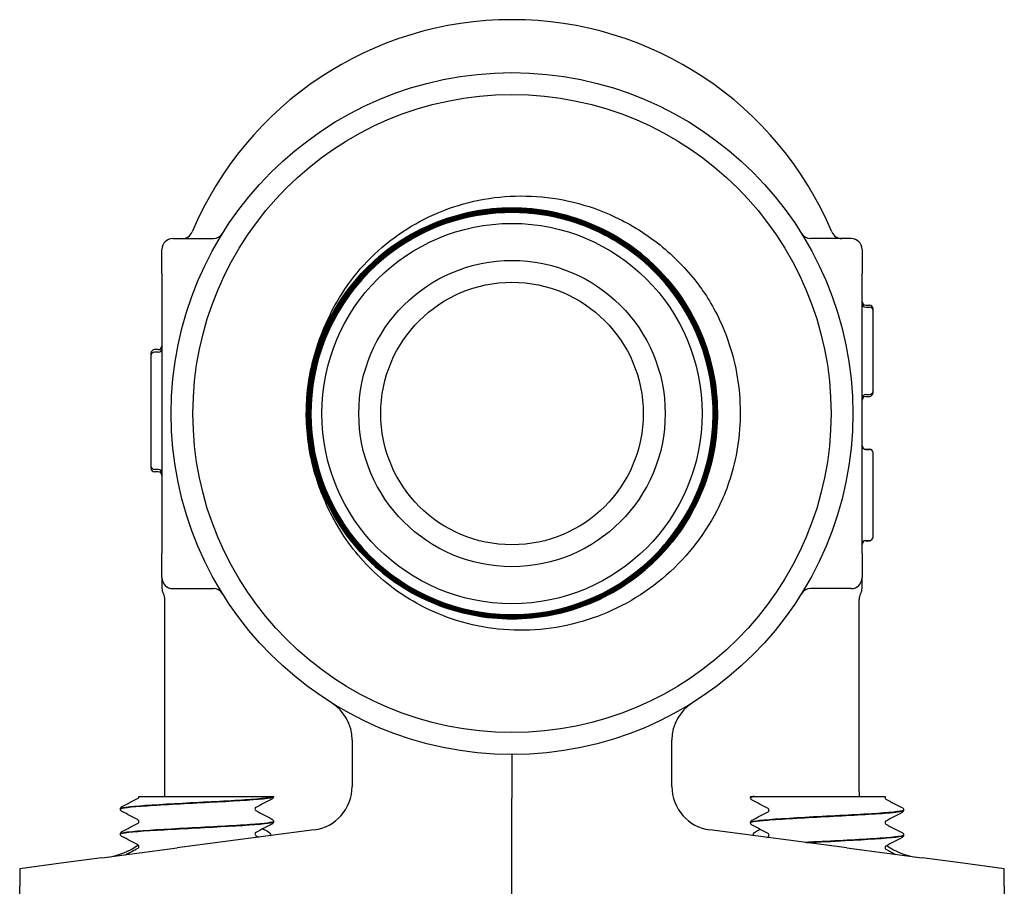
# Model space of a CAD drawing. Header units: inches. Extents: x 24 to 1128, y -69 to 748.
# Tile 627 of 656: x 657.37 to 660.19, y 617.32 to 619.79. Entities that reach past the tile are written whole.
import ezdxf

# ---------------------------------------------------------------- set-up
doc = ezdxf.new("R2010")
doc.units = ezdxf.units.IN
doc.header["$LTSCALE"] = 32
doc.header["$MEASUREMENT"] = 0
doc.layers.add('Visible (ANSI)', color=7, linetype='Continuous', lineweight=30)

msp = doc.modelspace()

# ---------------------------------------------------------------- linework, layer by layer
at = {"layer": 'Visible (ANSI)'}
for p, q in [((657.81188, 619.16853), (657.92752, 619.16853)), ((659.74938, 619.16853), (659.63374, 619.16853)), ((657.78063, 619.06853), (657.78063, 619.13728)), ((659.78063, 619.13728), (659.78063, 619.06853)), ((657.78063, 619.06853), (657.78063, 618.93602)), ((659.78063, 618.93602), (659.78063, 619.06853)), ((659.79105, 618.97789), (659.80147, 618.97789)), ((659.79105, 618.97262), (659.80147, 618.97262)), ((659.81188, 618.9622), (659.81188, 618.96747)), ((659.81188, 618.73304), (659.81188, 618.9622)), ((657.78063, 618.93602), (657.78063, 618.40104)), ((659.78063, 618.40104), (659.78063, 618.93602)), ((657.74938, 618.84068), (657.74938, 618.83362)), ((657.77022, 618.8511), (657.7598, 618.8511)), ((657.77022, 618.84404), (657.7598, 618.84404)), ((657.74938, 618.83363), (657.74938, 618.51946)), ((659.79105, 618.72262), (659.80147, 618.72262)), ((659.81188, 618.72797), (659.81188, 618.73307)), ((659.79105, 618.71756), (659.80147, 618.71756)), ((659.79105, 618.56668), (659.80147, 618.56668)), ((659.79105, 618.56627), (659.80147, 618.56627)), ((659.81188, 618.55585), (659.81188, 618.55626)), ((659.81188, 618.436), (659.81188, 618.55585)), ((657.74938, 618.51949), (657.74938, 618.5124)), ((657.77022, 618.50904), (657.7598, 618.50904)), ((657.77022, 618.50198), (657.7598, 618.50198)), ((659.81188, 618.31635), (659.81188, 618.436)), ((657.78063, 618.40104), (657.78063, 618.26853)), ((659.78063, 618.26853), (659.78063, 618.40104)), ((659.79105, 618.30594), (659.80147, 618.30594)), ((659.79105, 618.30533), (659.80147, 618.30533)), ((659.81188, 618.31575), (659.81188, 618.31635)), ((657.78063, 618.19978), (657.78063, 618.26853)), ((659.78063, 618.26853), (659.78063, 618.19978)), ((657.78063, 618.19978), (657.78063, 618.16918)), ((659.78063, 618.16934), (659.78063, 618.19978)), ((657.81188, 618.16853), (657.92752, 618.16853)), ((659.74938, 618.16853), (659.63374, 618.16853)), ((657.78938, 617.5876), (657.78938, 618.13728)), ((659.77188, 617.5876), (659.77188, 618.13728)), ((658.32385, 617.73644), (658.32385, 617.60315)), ((659.23741, 617.60315), (659.23741, 617.73644)), ((658.78063, 617.69478), (658.78063, 617.5699)), ((657.71484, 617.57478), (657.71484, 617.57478)), ((657.71484, 617.57478), (657.73465, 617.57478)), ((657.73465, 617.57478), (658.06764, 617.57478)), ((658.06764, 617.57478), (658.09934, 617.57478)), ((658.09938, 617.57478), (658.09934, 617.57478)), ((658.09938, 617.57434), (658.09938, 617.57478)), ((658.78063, 616.79353), (658.78063, 617.5699)), ((659.46188, 617.57116), (659.46188, 617.57183)), ((659.46263, 617.57478), (659.46917, 617.57478)), ((659.47283, 617.57478), (659.46917, 617.57478)), ((659.47283, 617.57478), (659.533, 617.57478)), ((659.533, 617.57478), (659.84539, 617.57478)), ((659.84539, 617.57478), (659.84743, 617.57478)), ((657.66188, 617.53859), (657.66188, 617.53926)), ((659.89938, 617.53541), (659.89938, 617.53608)), ((658.09938, 617.50284), (658.09938, 617.50351)), ((659.46188, 617.49966), (659.46188, 617.50033)), ((657.66188, 617.46709), (657.66188, 617.46776)), ((658.21517, 617.47922), (657.82415, 617.42774)), ((659.73712, 617.42774), (659.3461, 617.47922)), ((659.89938, 617.46391), (659.89938, 617.46458)), ((657.60933, 617.39946), (657.82415, 617.42774)), ((659.73712, 617.42774), (659.95194, 617.39946)), ((657.49952, 617.385), (657.37438, 617.36853)), ((657.60933, 617.39946), (657.49952, 617.385)), ((660.06175, 617.385), (659.95194, 617.39946)), ((660.18688, 617.36853), (660.06175, 617.385)), ((657.37438, 617.36853), (657.37438, 617.33823)), ((660.18688, 617.33823), (660.18688, 617.36853)), ((657.37438, 617.33823), (657.37438, 617.31817)), ((657.37438, 617.24245), (657.37438, 617.31817)), ((660.18688, 617.31817), (660.18688, 617.33823)), ((660.18688, 617.31817), (660.18688, 617.24245))]:
    msp.add_line(p, q, dxfattribs=at)
for radius in [0.97375, 0.91125, 0.54316, 0.4375, 0.375]:
    msp.add_circle((658.78063, 618.66853), radius, dxfattribs=at)
for centre, radius, start, end in [((658.78063, 618.80228), 0.99125, 22.87693, 157.12307), ((658.78063, 618.66853), 0.57441, 319.86113, 316.72231), ((657.83856, 619.19978), 0.03125, 270, 337.12307), ((657.92752, 619.19978), 0.03125, 270, 328.08862), ((659.63374, 619.19978), 0.03125, 211.91138, 270), ((659.72271, 619.19978), 0.03125, 202.87693, 270), ((657.81188, 619.13728), 0.03125, 90, 180), ((659.74938, 619.13728), 0.03125, 0, 90), ((659.79105, 618.98831), 0.01042, 180, 270), ((659.79105, 618.98304), 0.01042, 180, 270), ((659.80147, 618.96747), 0.01042, 0, 90), ((659.80147, 618.9622), 0.01042, 0, 90), ((657.7598, 618.84068), 0.01042, 90, 180), ((657.7598, 618.83363), 0.01042, 90, 180), ((657.77022, 618.86152), 0.01042, 270, 0), ((657.77022, 618.85446), 0.01042, 270, 0), ((659.79105, 618.7122), 0.01042, 90, 180), ((659.80147, 618.73304), 0.01042, 270, 0), ((659.80147, 618.72797), 0.01042, 270, 0), ((659.79105, 618.70714), 0.01042, 90, 180), ((658.78063, 618.66853), 0.5875, 178.62118, 181.76001), ((659.79105, 618.57709), 0.01042, 180, 270), ((659.79105, 618.57669), 0.01042, 180, 270), ((659.80147, 618.55626), 0.01042, 0, 90), ((659.80147, 618.55585), 0.01042, 0, 90), ((657.7598, 618.51946), 0.01042, 180, 270), ((657.7598, 618.5124), 0.01042, 180, 270), ((657.77022, 618.49863), 0.01042, 0, 90), ((657.77022, 618.49157), 0.01042, 0, 90), ((659.79105, 618.29552), 0.01042, 90, 180), ((659.79105, 618.29491), 0.01042, 90, 180), ((659.80147, 618.31635), 0.01042, 270, 0), ((659.80147, 618.31575), 0.01042, 270, 0), ((658.78063, 618.66853), 0.57441, 316.72231, 319.86113), ((657.81188, 618.19978), 0.03125, 180, 270), ((659.74938, 618.19978), 0.03125, 270, 0), ((657.81188, 618.16917), 0.03125, 180, 210.68342), ((657.92752, 618.13728), 0.03125, 31.91138, 90), ((659.63374, 618.13728), 0.03125, 90, 148.08862), ((659.74938, 618.16917), 0.03125, 329.31658, 0), ((657.75813, 618.13728), 0.03125, 0, 30.68342), ((659.80313, 618.13728), 0.03125, 149.31658, 180), ((658.19885, 617.73644), 0.125, 0, 58.02878), ((659.36241, 617.73644), 0.125, 121.97122, 180), ((658.19885, 617.60315), 0.125, 277.5, 0), ((659.36241, 617.60315), 0.125, 180, 262.5), ((657.60188, 617.5876), 0.1875, 356.07978, 0), ((659.95938, 617.5876), 0.1875, 180, 183.92022), ((657.60188, 617.5876), 0.1875, 277.5, 306.16215), ((659.95938, 617.5876), 0.1875, 234.79985, 262.5)]:
    msp.add_arc(centre, radius, start, end, dxfattribs=at)
for points, knots in [([(658.26632, 618.96148), (658.30158, 619.03068), (658.35013, 619.09226), (658.46901, 619.19447), (658.53853, 619.2337), (658.68995, 619.28401), (658.77056, 619.29409), (658.93253, 619.28295), (659.01229, 619.26131), (659.13039, 619.20308), (659.1723, 619.17588), (659.24935, 619.112), (659.28415, 619.07546), (659.31437, 619.03525)], [0, 0, 0, 0, 0.5918694, 0.5918694, 1.1941403, 1.1941403, 1.8068093, 1.8068093, 2.4298728, 2.4298728, 2.8087072, 2.8087072, 3.1913265, 3.1913265, 3.1913265, 3.1913265]), ([(658.19341, 618.65049), (658.19109, 618.72697), (658.20374, 618.80317), (658.25753, 618.94642), (658.29816, 619.01211), (658.40231, 619.12418), (658.46483, 619.16951), (658.60371, 619.23363), (658.67875, 619.25181), (658.83155, 619.25839), (658.90786, 619.24672), (659.05169, 619.19478), (659.11784, 619.15501), (659.23116, 619.05236), (659.27724, 618.99046), (659.34308, 618.85249), (659.3622, 618.77774), (659.37071, 618.62513), (659.36002, 618.54873), (659.30994, 618.40434), (659.27104, 618.33773), (659.1699, 618.2232), (659.10863, 618.17636), (658.97159, 618.10882), (658.89714, 618.08877), (658.74474, 618.07833), (658.66826, 618.08805), (658.52334, 618.13626), (658.45629, 618.17428), (658.34056, 618.2739), (658.29298, 618.33453), (658.22375, 618.47061), (658.20276, 618.54476), (658.1904, 618.69691), (658.19914, 618.77346), (658.24548, 618.91888), (658.28263, 618.98637), (658.38071, 619.10328), (658.44069, 619.1516), (658.5758, 619.2225), (658.64962, 619.24441), (658.80151, 619.25869), (658.87811, 619.25093), (659.02402, 619.20647), (659.09193, 619.1702), (659.21, 619.07368), (659.25904, 619.01435), (659.3316, 618.88024), (659.35444, 618.80675), (659.37063, 618.65515), (659.36385, 618.5785), (659.32127, 618.43214), (659.28589, 618.36382), (659.19093, 618.24461), (659.13227, 618.19485), (658.99918, 618.12064), (658.92602, 618.09689), (658.77475, 618.07879), (658.69807, 618.0846), (658.55127, 618.12529), (658.48255, 618.15978), (658.36222, 618.25315), (658.31176, 618.31114), (658.23591, 618.4432), (658.21126, 618.516), (658.19124, 618.66694), (658.19608, 618.74363), (658.23488, 618.89084), (658.26847, 618.95995), (658.36025, 619.08137), (658.41756, 619.13253), (658.54856, 619.21), (658.62099, 619.23556), (658.77157, 619.25747), (658.84827, 619.25361), (658.99586, 619.21671), (659.06534, 619.18401), (659.18785, 619.09384), (659.2397, 619.03722), (659.31877, 618.9073), (659.34523, 618.83524), (659.36903, 618.68505), (659.36615, 618.60836), (659.33114, 618.4604), (659.29935, 618.39056), (659.21079, 618.267), (659.15487, 618.21447), (659.02605, 618.13381), (658.95438, 618.10646), (658.8046, 618.08077), (658.72793, 618.08268), (658.57964, 618.11578), (658.50944, 618.14666), (658.38485, 618.23359), (658.33165, 618.2888), (658.24942, 618.41651), (658.22117, 618.48778), (658.1936, 618.63713), (658.19454, 618.71377), (658.22574, 618.86238), (658.25571, 618.93291), (658.34099, 619.05851), (658.39549, 619.11238), (658.52207, 619.19617), (658.59293, 619.2253), (658.74181, 619.25474), (658.81841, 619.25477), (658.9673, 619.22548), (659.03817, 619.19642), (659.16476, 619.11279), (659.21928, 619.05902), (659.30461, 618.9336), (659.33461, 618.86316), (659.36592, 618.71475), (659.36693, 618.63821), (659.33954, 618.48905), (659.31141, 618.41787), (659.22944, 618.29031), (659.17639, 618.23516), (659.05215, 618.14829), (658.98214, 618.11742), (658.83424, 618.08425), (658.75776, 618.08228), (658.60837, 618.10776), (658.53688, 618.13496), (658.40838, 618.21526), (658.35259, 618.26756), (658.26422, 618.39062), (658.23248, 618.46019), (658.19746, 618.60756), (658.19452, 618.68396), (658.21808, 618.83356), (658.24437, 618.90534), (658.32297, 619.03477), (658.37454, 619.09118), (658.49638, 619.18105), (658.56549, 619.21365), (658.71232, 619.25051), (658.78862, 619.25442), (658.93842, 619.23276), (659.01048, 619.20741), (659.14081, 619.1305), (659.19783, 619.07969), (659.28918, 618.95907), (659.32263, 618.89042), (659.36132, 618.74417), (659.36619, 618.66797), (659.34645, 618.51801), (659.32203, 618.44568), (659.24683, 618.31447), (659.19678, 618.25685), (659.0774, 618.16404), (659.00923, 618.12974), (658.86358, 618.08923), (658.7875, 618.08339), (658.63739, 618.10122), (658.56481, 618.12471), (658.43274, 618.19819), (658.37452, 618.24747), (658.28027, 618.36558), (658.24514, 618.43327), (658.2028, 618.57831), (658.19601, 618.65426), (658.21192, 618.80448), (658.23447, 618.87731), (658.30623, 619.01021), (658.35474, 619.06901), (658.47157, 619.16469), (658.53876, 619.20066), (658.68315, 619.2448), (658.75896, 619.25255), (658.90927, 619.23855), (658.98234, 619.21694), (659.11605, 619.14692), (659.17542, 619.09919), (659.27251, 618.98366), (659.30931, 618.91696), (659.35524, 618.77324), (659.36395, 618.69758), (659.35187, 618.5472), (659.3312, 618.47392), (659.26292, 618.33942), (659.21598, 618.27948), (659.10176, 618.181), (659.03558, 618.14339), (658.89254, 618.09567), (658.81705, 618.08601), (658.66663, 618.09618), (658.59314, 618.1159), (658.45787, 618.18242), (658.39739, 618.22857), (658.29753, 618.34146), (658.25911, 618.40711), (658.20961, 618.54944), (658.199, 618.62476), (658.20725, 618.7752), (658.22604, 618.84888), (658.29079, 618.9849), (658.33614, 619.04592), (658.44768, 619.14714), (658.5128, 619.18636), (658.6544, 619.23763), (658.72952, 619.24919), (658.87996, 619.24284), (658.95383, 619.22501), (659.09056, 619.16202), (659.15212, 619.11747), (659.25467, 619.0073), (659.29469, 618.94272), (659.34772, 618.80188), (659.36022, 618.72696), (659.35578, 618.57655), (659.3389, 618.50251), (659.27769, 618.36508), (659.23395, 618.303), (659.12516, 618.19913), (659.06114, 618.15832), (658.92107, 618.10355), (658.84636, 618.09011), (658.69601, 618.09264), (658.6218, 618.10857), (658.4837, 618.168), (658.42112, 618.21091), (658.31594, 618.31831), (658.27435, 618.38177), (658.21785, 618.52104), (658.20347, 618.59553), (658.20409, 618.7458), (658.21908, 618.82015), (658.27671, 618.95891), (658.3188, 619.02199), (658.42479, 619.12845), (658.48767, 619.17081), (658.62612, 619.22904), (658.70037, 619.24434), (658.85054, 619.24563), (658.92503, 619.2316), (659.06441, 619.17576), (659.12798, 619.1345), (659.23571, 619.02994), (659.27884, 618.96764), (659.33877, 618.83002), (659.35501, 618.75602), (659.35819, 618.60598), (659.34511, 618.53137), (659.29109, 618.39138), (659.25066, 618.32734), (659.14754, 618.21837), (659.08583, 618.17448), (658.94908, 618.11285), (658.87534, 618.09568), (658.72544, 618.0906), (658.65072, 618.10273), (658.51015, 618.15494), (658.44564, 618.19452), (658.33545, 618.29619), (658.29081, 618.3573), (658.22749, 618.49317), (658.20941, 618.56664), (658.20243, 618.71636), (658.2136, 618.79118), (658.26399, 618.93231), (658.30273, 618.99727), (658.40293, 619.10867), (658.46343, 619.15405), (658.5984, 619.21904), (658.67159, 619.23805), (658.82111, 619.24691), (658.89601, 619.2367), (659.03768, 619.18813), (659.10308, 619.15024), (659.21567, 619.05153), (659.26178, 618.99165), (659.32844, 618.8576), (659.34835, 618.78471), (659.3591, 618.63541), (659.34985, 618.56043), (659.30347, 618.41938), (659.26724, 618.3545), (659.21976, 618.29824)], [0, 0, 0, 0, 0.5832189, 0.5832189, 1.1663464, 1.1663464, 1.7493825, 1.7493825, 2.3323271, 2.3323271, 2.9151804, 2.9151804, 3.4979422, 3.4979422, 4.0806126, 4.0806126, 4.6631916, 4.6631916, 5.2456792, 5.2456792, 5.8280754, 5.8280754, 6.4103801, 6.4103801, 6.9925935, 6.9925935, 7.5747154, 7.5747154, 8.1567459, 8.1567459, 8.738685, 8.738685, 9.3205327, 9.3205327, 9.9022889, 9.9022889, 10.4839537, 10.4839537, 11.0655271, 11.0655271, 11.6470091, 11.6470091, 12.2283997, 12.2283997, 12.8096989, 12.8096989, 13.3909066, 13.3909066, 13.9720229, 13.9720229, 14.5530478, 14.5530478, 15.1339813, 15.1339813, 15.7148233, 15.7148233, 16.295574, 16.295574, 16.8762332, 16.8762332, 17.456801, 17.456801, 18.0372773, 18.0372773, 18.6176623, 18.6176623, 19.1979558, 19.1979558, 19.7781579, 19.7781579, 20.3582685, 20.3582685, 20.9382878, 20.9382878, 21.5182156, 21.5182156, 22.098052, 22.098052, 22.677797, 22.677797, 23.2574505, 23.2574505, 23.8370126, 23.8370126, 24.4164833, 24.4164833, 24.9958626, 24.9958626, 25.5751504, 25.5751504, 26.1543469, 26.1543469, 26.7334519, 26.7334519, 27.3124654, 27.3124654, 27.8913876, 27.8913876, 28.4702183, 28.4702183, 29.0489575, 29.0489575, 29.6276054, 29.6276054, 30.2061618, 30.2061618, 30.7846268, 30.7846268, 31.3630004, 31.3630004, 31.9412825, 31.9412825, 32.5194732, 32.5194732, 33.0975725, 33.0975725, 33.6755803, 33.6755803, 34.2534967, 34.2534967, 34.8313217, 34.8313217, 35.4090552, 35.4090552, 35.9866974, 35.9866974, 36.564248, 36.564248, 37.1417073, 37.1417073, 37.7190751, 37.7190751, 38.2963515, 38.2963515, 38.8735364, 38.8735364, 39.45063, 39.45063, 40.027632, 40.027632, 40.6045427, 40.6045427, 41.1813619, 41.1813619, 41.7580897, 41.7580897, 42.334726, 42.334726, 42.9112709, 42.9112709, 43.4877244, 43.4877244, 44.0640864, 44.0640864, 44.640357, 44.640357, 45.2165362, 45.2165362, 45.7926239, 45.7926239, 46.3686202, 46.3686202, 46.9445251, 46.9445251, 47.5203385, 47.5203385, 48.0960604, 48.0960604, 48.671691, 48.671691, 49.2472301, 49.2472301, 49.8226777, 49.8226777, 50.398034, 50.398034, 50.9732987, 50.9732987, 51.5484721, 51.5484721, 52.123554, 52.123554, 52.6985444, 52.6985444, 53.2734434, 53.2734434, 53.848251, 53.848251, 54.4229671, 54.4229671, 54.9975918, 54.9975918, 55.5721251, 55.5721251, 56.1465669, 56.1465669, 56.7209172, 56.7209172, 57.2951761, 57.2951761, 57.8693436, 57.8693436, 58.4434196, 58.4434196, 59.0174042, 59.0174042, 59.5912974, 59.5912974, 60.1650991, 60.1650991, 60.7388093, 60.7388093, 61.3124281, 61.3124281, 61.8859555, 61.8859555, 62.4593914, 62.4593914, 63.0327359, 63.0327359, 63.6059889, 63.6059889, 64.1791505, 64.1791505, 64.7522206, 64.7522206, 65.3251993, 65.3251993, 65.8980865, 65.8980865, 66.4708823, 66.4708823, 67.0435866, 67.0435866, 67.6161995, 67.6161995, 68.1887209, 68.1887209, 68.7611509, 68.7611509, 69.3334894, 69.3334894, 69.9057365, 69.9057365, 70.4778922, 70.4778922, 71.0499563, 71.0499563, 71.6219291, 71.6219291, 72.1938104, 72.1938104, 72.7656002, 72.7656002, 73.3372986, 73.3372986, 73.9089055, 73.9089055, 74.480421, 74.480421, 75.051845, 75.051845, 75.6231776, 75.6231776, 76.1944187, 76.1944187, 76.7655683, 76.7655683, 77.3366265, 77.3366265, 77.9075933, 77.9075933, 78.4784686, 78.4784686, 79.0492524, 79.0492524, 79.6199448, 79.6199448, 80.1815227, 80.1815227, 80.1815227, 80.1815227]), ([(659.19883, 618.27475), (659.22191, 618.29925), (659.24285, 618.32578), (659.30236, 618.41668), (659.33072, 618.48669), (659.35901, 618.63367), (659.35866, 618.70922), (659.32902, 618.85595), (659.3, 618.92572), (659.21683, 619.05022), (659.16348, 619.10376), (659.03925, 619.18736), (658.96955, 619.21663), (658.82285, 619.2468), (658.74725, 619.24741), (658.60006, 619.2196), (658.52988, 619.19145), (658.40425, 619.10982), (658.35001, 619.05712), (658.26478, 618.93387), (658.23461, 618.86451), (658.20256, 618.7181), (658.201, 618.64247), (658.22695, 618.49484), (658.25423, 618.42426), (658.33432, 618.29753), (658.38636, 618.24258), (658.5086, 618.15574), (658.57762, 618.12468), (658.7237, 618.09076), (658.79936, 618.08823), (658.9474, 618.11233), (659.01837, 618.13873), (659.14619, 618.21725), (659.20182, 618.26863), (659.29026, 618.38984), (659.32222, 618.4585), (659.35802, 618.60424), (659.3615, 618.67991), (659.33927, 618.82834), (659.31375, 618.89968), (659.2368, 619.02858), (659.1861, 619.08489), (659.06595, 619.17492), (658.99765, 619.20777), (658.85228, 619.24543), (658.77661, 619.24988), (658.62781, 619.22951), (658.55611, 619.20489), (658.42617, 619.12953), (658.36917, 619.07951), (658.27757, 618.96043), (658.24384, 618.89251), (658.20431, 618.74754), (658.1989, 618.67188), (658.21739, 618.52273), (658.24112, 618.45068), (658.31488, 618.31971), (658.3642, 618.26205), (658.48218, 618.16888), (658.54972, 618.13427), (658.69427, 618.09288), (658.7699, 618.08651), (658.91937, 618.10312), (658.99177, 618.12595), (659.12375, 618.19808), (659.18207, 618.2467), (659.27678, 618.36357), (659.31227, 618.43071), (659.35552, 618.57482), (659.36285, 618.65041), (659.34813, 618.80017), (659.32621, 618.8729), (659.2557, 619.00588), (659.20779, 619.06484), (659.09206, 619.16109), (659.02533, 619.19746), (658.88169, 619.24255), (658.80614, 619.25085), (658.65611, 619.23802), (658.58306, 619.21701), (658.44912, 619.14815), (658.38951, 619.10096), (658.29174, 618.98638), (658.25451, 618.92008), (658.20756, 618.77693), (658.1983, 618.70144), (658.20924, 618.55116), (658.22934, 618.4778), (658.29653, 618.34291), (658.34299, 618.28267), (658.4564, 618.18339), (658.52227, 618.1453), (658.66491, 618.09651), (658.74032, 618.08628), (658.89082, 618.09532), (658.96448, 618.1145), (659.1003, 618.18002), (659.16116, 618.22575), (659.26194, 618.33796), (659.30089, 618.40338), (659.35151, 618.54548), (659.3627, 618.6208), (659.35557, 618.77151), (659.33731, 618.84545), (659.27347, 618.98218), (659.2285, 619.04366), (659.1175, 619.14592), (659.05253, 619.18572), (658.91099, 619.23817), (658.83577, 619.25032), (658.68489, 619.2451), (658.61067, 619.22777), (658.47306, 619.16563), (658.41097, 619.12141), (658.30725, 619.01164), (658.2666, 618.94715), (658.21232, 618.80619), (658.19921, 618.73108), (658.20252, 618.58005), (658.21892, 618.50557), (658.27935, 618.36708), (658.32281, 618.3044), (658.43132, 618.19923), (658.49534, 618.15774), (658.63568, 618.10164), (658.71067, 618.08757), (658.86183, 618.08897), (658.93656, 618.10443), (659.07589, 618.16314), (659.13916, 618.20582), (659.24577, 618.31306), (659.2881, 618.37659), (659.34601, 618.5163), (659.36104, 618.59116), (659.36156, 618.74242), (659.34703, 618.81739), (659.29006, 618.95754), (659.24815, 619.02139), (659.1422, 619.12942), (659.07918, 619.17258), (658.94012, 619.2323), (658.86541, 619.24828), (658.71407, 619.25072), (658.63888, 619.23714), (658.49792, 619.18191), (658.43351, 619.14079), (658.32407, 619.03615), (658.28009, 618.97364), (658.21857, 618.83526), (658.20162, 618.76071), (658.19727, 618.60931), (658.2099, 618.53391), (658.26337, 618.39217), (658.3037, 618.3272), (658.40701, 618.21637), (658.469, 618.17157), (658.60668, 618.10826), (658.68105, 618.09036), (658.83248, 618.08408), (658.90809, 618.09576), (659.05058, 618.14747), (659.1161, 618.18699), (659.22831, 618.28895), (659.27392, 618.35041), (659.33901, 618.48737), (659.35786, 618.56155), (659.36607, 618.71299), (659.35534, 618.78879), (659.30542, 618.93202), (659.2667, 618.99808), (659.1661, 619.11164), (659.10519, 619.15806), (658.96899, 619.22492), (658.895, 619.24473), (658.74358, 619.25486), (658.6676, 619.24509), (658.52365, 619.19696), (658.45706, 619.15905), (658.34216, 619.05984), (658.29495, 618.99948), (658.22631, 618.86405), (658.20556, 618.79027), (658.1935, 618.6389), (658.20231, 618.56275), (658.24865, 618.41811), (658.28573, 618.351), (658.38353, 618.23477), (658.44333, 618.18677), (658.57797, 618.11638), (658.65152, 618.09467), (658.80283, 618.08068), (658.87914, 618.08854), (659.02444, 618.13306), (659.09206, 618.16931), (659.20959, 618.2657), (659.25839, 618.32492), (659.33052, 618.45874), (659.35317, 618.53207), (659.36909, 618.68328), (659.3622, 618.75973), (659.3195, 618.90568), (659.28408, 618.9738), (659.18913, 619.09262), (659.1305, 619.14219), (658.99752, 619.21607), (658.92444, 619.23966), (658.77334, 619.25751), (658.69677, 619.25158), (658.55019, 619.21071), (658.48158, 619.17614), (658.36149, 619.08265), (658.31115, 619.02461), (658.23554, 618.89249), (658.211, 618.81967), (658.19123, 618.66871), (658.19618, 618.59202), (658.23522, 618.44483), (658.26894, 618.37576), (658.36096, 618.25441), (658.41839, 618.2033), (658.54963, 618.12597), (658.62218, 618.1005), (658.77297, 618.0788), (658.84977, 618.08278), (658.99753, 618.11997), (659.06708, 618.15283), (659.18966, 618.24337), (659.24153, 618.30018), (659.32057, 618.43051), (659.34698, 618.50277), (659.3706, 618.65338), (659.36759, 618.73027), (659.33225, 618.87859), (659.30026, 618.94859), (659.21123, 619.07239), (659.15504, 619.12501), (659.02564, 619.20575), (658.95367, 619.23309), (658.80328, 619.25864), (658.72631, 619.2566), (658.57746, 619.22313), (658.50701, 619.192), (658.38201, 619.10449), (658.32865, 619.04894), (658.24623, 618.9205), (658.21795, 618.84883), (658.19048, 618.69869), (658.19154, 618.62164), (658.22315, 618.47228), (658.25339, 618.4014), (658.33936, 618.27522), (658.39427, 618.22112), (658.52174, 618.13702), (658.59308, 618.10782), (658.74297, 618.07843), (658.82007, 618.07851), (658.96991, 618.10824), (659.04122, 618.1376), (659.16857, 618.22202), (659.22339, 618.27627), (659.30915, 618.40274), (659.33927, 618.47376), (659.37059, 618.62335), (659.37148, 618.7005), (659.34364, 618.8508), (659.31517, 618.92252), (659.23232, 619.05101), (659.17874, 619.10655), (659.05328, 619.19397), (658.98261, 619.22501), (658.83333, 619.25824), (658.75615, 619.26012), (658.60541, 619.23417), (658.53329, 619.20659), (658.40367, 619.12533), (658.34742, 619.07242), (658.26882, 618.96262), (658.24206, 618.9102), (658.20491, 618.79917), (658.19474, 618.74119), (658.1933, 618.68267)], [24.7442257, 24.7442257, 24.7442257, 24.7442257, 25.0019287, 25.0019287, 25.572211, 25.572211, 26.1425846, 26.1425846, 26.7130496, 26.7130496, 27.283606, 27.283606, 27.8542538, 27.8542538, 28.4249929, 28.4249929, 28.9958235, 28.9958235, 29.5667455, 29.5667455, 30.1377589, 30.1377589, 30.7088637, 30.7088637, 31.2800598, 31.2800598, 31.8513474, 31.8513474, 32.4227264, 32.4227264, 32.9941967, 32.9941967, 33.5657585, 33.5657585, 34.1374116, 34.1374116, 34.7091561, 34.7091561, 35.2809921, 35.2809921, 35.8529194, 35.8529194, 36.4249381, 36.4249381, 36.9970482, 36.9970482, 37.5692497, 37.5692497, 38.1415426, 38.1415426, 38.7139268, 38.7139268, 39.2864025, 39.2864025, 39.8589696, 39.8589696, 40.431628, 40.431628, 41.0043778, 41.0043778, 41.5772191, 41.5772191, 42.1501517, 42.1501517, 42.7231757, 42.7231757, 43.2962911, 43.2962911, 43.8694978, 43.8694978, 44.442796, 44.442796, 45.0161856, 45.0161856, 45.5896665, 45.5896665, 46.1632388, 46.1632388, 46.7369025, 46.7369025, 47.3106576, 47.3106576, 47.8845041, 47.8845041, 48.458442, 48.458442, 49.0324712, 49.0324712, 49.6065919, 49.6065919, 50.1808039, 50.1808039, 50.7551073, 50.7551073, 51.3295021, 51.3295021, 51.9039883, 51.9039883, 52.4785658, 52.4785658, 53.0532348, 53.0532348, 53.6279951, 53.6279951, 54.2028468, 54.2028468, 54.7777899, 54.7777899, 55.3528244, 55.3528244, 55.9279502, 55.9279502, 56.5031675, 56.5031675, 57.0784761, 57.0784761, 57.6538761, 57.6538761, 58.2293675, 58.2293675, 58.8049502, 58.8049502, 59.3806244, 59.3806244, 59.9563899, 59.9563899, 60.5322468, 60.5322468, 61.1081951, 61.1081951, 61.6842347, 61.6842347, 62.2603657, 62.2603657, 62.8365881, 62.8365881, 63.4129019, 63.4129019, 63.9893071, 63.9893071, 64.5658036, 64.5658036, 65.1423916, 65.1423916, 65.7190709, 65.7190709, 66.2958415, 66.2958415, 66.8727036, 66.8727036, 67.449657, 67.449657, 68.0267018, 68.0267018, 68.603838, 68.603838, 69.1810655, 69.1810655, 69.7583844, 69.7583844, 70.3357947, 70.3357947, 70.9132964, 70.9132964, 71.4908894, 71.4908894, 72.0685738, 72.0685738, 72.6463496, 72.6463496, 73.2242168, 73.2242168, 73.8021753, 73.8021753, 74.3802252, 74.3802252, 74.9583665, 74.9583665, 75.5365991, 75.5365991, 76.1149231, 76.1149231, 76.6933385, 76.6933385, 77.2718453, 77.2718453, 77.8504434, 77.8504434, 78.4291329, 78.4291329, 79.0079138, 79.0079138, 79.586786, 79.586786, 80.1657496, 80.1657496, 80.7448046, 80.7448046, 81.3239509, 81.3239509, 81.9031886, 81.9031886, 82.4825177, 82.4825177, 83.0619381, 83.0619381, 83.6414499, 83.6414499, 84.2210531, 84.2210531, 84.8007477, 84.8007477, 85.3805336, 85.3805336, 85.9604108, 85.9604108, 86.5403795, 86.5403795, 87.1204395, 87.1204395, 87.7005908, 87.7005908, 88.2808336, 88.2808336, 88.8611677, 88.8611677, 89.4415931, 89.4415931, 90.0221099, 90.0221099, 90.6027181, 90.6027181, 91.1834177, 91.1834177, 91.7642086, 91.7642086, 92.3450909, 92.3450909, 92.9260645, 92.9260645, 93.5071295, 93.5071295, 94.0882858, 94.0882858, 94.6695336, 94.6695336, 95.2508726, 95.2508726, 95.8323031, 95.8323031, 96.4138249, 96.4138249, 96.995438, 96.995438, 97.5771426, 97.5771426, 98.1589384, 98.1589384, 98.7408257, 98.7408257, 99.3228043, 99.3228043, 99.9048742, 99.9048742, 100.4870355, 100.4870355, 101.0692882, 101.0692882, 101.6516322, 101.6516322, 102.2340676, 102.2340676, 102.8165944, 102.8165944, 103.3992125, 103.3992125, 103.9819219, 103.9819219, 104.4277936, 104.4277936, 104.8737194, 104.8737194, 104.8737194, 104.8737194]), ([(659.31437, 619.03525), (659.3366, 619.00567), (659.36141, 618.96568), (659.40869, 618.85445), (659.42469, 618.78959), (659.43028, 618.72358)], [0, 0, 0, 0, 0.28196185, 0.28196185, 0.6226335, 0.6226335, 0.6226335, 0.6226335]), ([(658.1933, 618.68267), (658.19458, 618.73771), (658.20325, 618.79217), (658.23413, 618.89556), (658.25273, 618.93481), (658.26632, 618.96148)], [0.03549164, 0.03549164, 0.03549164, 0.03549164, 0.45566772, 0.45566772, 0.85591276, 0.85591276, 0.85591276, 0.85591276]), ([(659.43028, 618.72358), (659.43593, 618.65693), (659.43093, 618.58967), (659.40098, 618.4649), (659.38058, 618.41922), (659.36543, 618.39036)], [0, 0, 0, 0, 0.50969402, 0.50969402, 0.97918413, 0.97918413, 0.97918413, 0.97918413]), ([(658.27159, 618.36652), (658.25648, 618.39472), (658.23672, 618.43506), (658.20429, 618.53986), (658.19507, 618.59486), (658.19341, 618.65049)], [0, 0, 0, 0, 0.24378304, 0.24378304, 0.49639854, 0.49639854, 0.49639854, 0.49639854]), ([(659.36543, 618.39036), (659.32653, 618.31633), (659.27366, 618.25055), (659.1465, 618.14396), (659.07377, 618.10382), (658.91816, 618.05428), (658.83693, 618.0449), (658.67677, 618.05794), (658.59933, 618.07974), (658.47373, 618.14365), (658.42366, 618.17953), (658.33669, 618.26466), (658.30014, 618.31324), (658.27159, 618.36652)], [0, 0, 0, 0, 0.637222, 0.637222, 1.2647089, 1.2647089, 1.8824576, 1.8824576, 2.490465, 2.490465, 2.9578106, 2.9578106, 3.4191938, 3.4191938, 3.4191938, 3.4191938]), ([(657.66189, 617.53857), (657.6618, 617.54184), (657.69036, 617.54512), (657.73815, 617.5484), (657.78648, 617.55171), (657.85354, 617.55502), (657.91638, 617.55834), (657.97952, 617.56167), (658.03719, 617.56499), (658.06948, 617.56832), (658.08895, 617.57033), (658.09935, 617.57234), (658.09938, 617.57434)], [-9.4333151, -9.4333151, -9.4333151, -9.4333151, -8.569564, -8.569564, -8.569564, -7.6960367, -7.6960367, -7.6960367, -6.8183862, -6.8183862, -6.8183862, -6.2894058, -6.2894058, -6.2894058, -6.2894058]), ([(658.09934, 617.57478), (658.09804, 617.57148), (658.06749, 617.56817), (658.01808, 617.56487), (657.96867, 617.56156), (657.90133, 617.55826), (657.83898, 617.55496), (657.77664, 617.55165), (657.72045, 617.54835), (657.68954, 617.54505), (657.6715, 617.54312), (657.66227, 617.54119), (657.66219, 617.53926)], [0.0265881, 0.0265881, 0.0265881, 0.0265881, 0.8976269, 0.8976269, 0.8976269, 1.7685955, 1.7685955, 1.7685955, 2.6394946, 2.6394946, 2.6394946, 3.1478132, 3.1478132, 3.1478132, 3.1478132]), ([(657.71261, 617.57018), (657.71261, 617.57018), (657.71285, 617.57028), (657.71361, 617.57107), (657.71397, 617.57153), (657.7146, 617.57286), (657.71484, 617.57376), (657.71484, 617.57468)], [0.002645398, 0.002645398, 0.002645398, 0.002645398, 0.027589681, 0.027589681, 0.042171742, 0.042171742, 0.057287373, 0.057287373, 0.057287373, 0.057287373]), ([(658.09938, 617.57432), (658.09932, 617.57286), (658.09877, 617.57149), (658.09753, 617.56961), (658.09686, 617.569), (658.0957, 617.56811), (658.09518, 617.5678), (658.09468, 617.56754)], [0, 0, 0, 0, 0.020588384, 0.020588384, 0.04017257, 0.04017257, 0.058516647, 0.058516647, 0.058516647, 0.058516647]), ([(659.46659, 617.56436), (659.46581, 617.56477), (659.46496, 617.56527), (659.46357, 617.56671), (659.46307, 617.56735), (659.46224, 617.56901), (659.46193, 617.57006), (659.46188, 617.57114)], [0, 0, 0, 0, 0.028459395, 0.028459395, 0.043235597, 0.043235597, 0.058545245, 0.058545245, 0.058545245, 0.058545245]), ([(659.84643, 617.5715), (659.84643, 617.57011), (659.84699, 617.56882), (659.84793, 617.56754), (659.84828, 617.56726), (659.84859, 617.56703), (659.84865, 617.567), (659.84865, 617.567)], [0, 0, 0, 0, 0.022828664, 0.022828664, 0.041633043, 0.041633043, 0.054614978, 0.054614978, 0.054614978, 0.054614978]), ([(657.66188, 617.53929), (657.66195, 617.54074), (657.66249, 617.54211), (657.66374, 617.54399), (657.6644, 617.5446), (657.66556, 617.54549), (657.66609, 617.5458), (657.66659, 617.54607)], [0, 0, 0, 0, 0.020588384, 0.020588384, 0.04017257, 0.04017257, 0.058516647, 0.058516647, 0.058516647, 0.058516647]), ([(658.04865, 617.54342), (658.04865, 617.54342), (658.04842, 617.54333), (658.04766, 617.54253), (658.04729, 617.54208), (658.04666, 617.54075), (658.04643, 617.53984), (658.04643, 617.53893)], [0.002645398, 0.002645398, 0.002645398, 0.002645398, 0.027589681, 0.027589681, 0.042171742, 0.042171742, 0.057287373, 0.057287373, 0.057287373, 0.057287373]), ([(659.89468, 617.54289), (659.89546, 617.54248), (659.8963, 617.54198), (659.8977, 617.54053), (659.8982, 617.5399), (659.89903, 617.53824), (659.89933, 617.53719), (659.89938, 617.53611)], [0, 0, 0, 0, 0.028459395, 0.028459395, 0.043235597, 0.043235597, 0.058545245, 0.058545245, 0.058545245, 0.058545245]), ([(657.66659, 617.53179), (657.66581, 617.5322), (657.66496, 617.5327), (657.66357, 617.53414), (657.66307, 617.53478), (657.66224, 617.53643), (657.66193, 617.53748), (657.66188, 617.53857)], [0, 0, 0, 0, 0.028459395, 0.028459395, 0.043235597, 0.043235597, 0.058545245, 0.058545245, 0.058545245, 0.058545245]), ([(658.04643, 617.53893), (658.04643, 617.53754), (658.04699, 617.53625), (658.04793, 617.53496), (658.04828, 617.53469), (658.04859, 617.53446), (658.04865, 617.53443), (658.04865, 617.53443)], [0, 0, 0, 0, 0.022828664, 0.022828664, 0.041633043, 0.041633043, 0.054614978, 0.054614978, 0.054614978, 0.054614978]), ([(659.46194, 617.49964), (659.46205, 617.5026), (659.48487, 617.50556), (659.52479, 617.50852), (659.56971, 617.51185), (659.6354, 617.51518), (659.69918, 617.51851), (659.76271, 617.52182), (659.82315, 617.52514), (659.85976, 617.52846), (659.88535, 617.53078), (659.89896, 617.5331), (659.89916, 617.53541)], [-12.8541981, -12.8541981, -12.8541981, -12.8541981, -12.0740419, -12.0740419, -12.0740419, -11.1962178, -11.1962178, -11.1962178, -10.321672, -10.321672, -10.321672, -9.7102888, -9.7102888, -9.7102888, -9.7102888]), ([(659.89934, 617.53611), (659.89938, 617.53579), (659.89914, 617.53546), (659.89863, 617.53514), (659.89335, 617.53183), (659.85896, 617.52853), (659.80717, 617.52523), (659.75304, 617.52178), (659.68094, 617.51832), (659.61742, 617.51487), (659.55439, 617.51145), (659.50117, 617.50802), (659.47707, 617.5046), (659.46706, 617.50318), (659.46216, 617.50176), (659.46223, 617.50033)], [3.4247869, 3.4247869, 3.4247869, 3.4247869, 3.5103246, 3.5103246, 3.5103246, 4.381086, 4.381086, 4.381086, 5.2910547, 5.2910547, 5.2910547, 6.1939142, 6.1939142, 6.1939142, 6.5686962, 6.5686962, 6.5686962, 6.5686962]), ([(659.51484, 617.53575), (659.51484, 617.53713), (659.51427, 617.53843), (659.51334, 617.53971), (659.51299, 617.53998), (659.51267, 617.54021), (659.51261, 617.54025), (659.51261, 617.54025)], [0, 0, 0, 0, 0.022828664, 0.022828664, 0.041633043, 0.041633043, 0.054614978, 0.054614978, 0.054614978, 0.054614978]), ([(659.51261, 617.53125), (659.51261, 617.53125), (659.51285, 617.53135), (659.51361, 617.53214), (659.51397, 617.5326), (659.5146, 617.53393), (659.51484, 617.53483), (659.51484, 617.53575)], [0.002645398, 0.002645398, 0.002645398, 0.002645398, 0.027589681, 0.027589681, 0.042171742, 0.042171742, 0.057287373, 0.057287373, 0.057287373, 0.057287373]), ([(659.89938, 617.53539), (659.89932, 617.53393), (659.89877, 617.53256), (659.89753, 617.53069), (659.89686, 617.53008), (659.8957, 617.52918), (659.89518, 617.52887), (659.89468, 617.52861)], [0, 0, 0, 0, 0.020588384, 0.020588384, 0.04017257, 0.04017257, 0.058516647, 0.058516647, 0.058516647, 0.058516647]), ([(657.66198, 617.46707), (657.6619, 617.46761), (657.66259, 617.46816), (657.66407, 617.4687), (657.67305, 617.47202), (657.71112, 617.47533), (657.76524, 617.47864), (657.81927, 617.48195), (657.88829, 617.48526), (657.94874, 617.48857), (658.00909, 617.49187), (658.05978, 617.49518), (658.08352, 617.49848), (658.09397, 617.49994), (658.09911, 617.50139), (658.09905, 617.50284)], [-15.7165004, -15.7165004, -15.7165004, -15.7165004, -15.5726718, -15.5726718, -15.5726718, -14.6990684, -14.6990684, -14.6990684, -13.8268003, -13.8268003, -13.8268003, -12.9557305, -12.9557305, -12.9557305, -12.5725911, -12.5725911, -12.5725911, -12.5725911]), ([(658.09933, 617.50354), (658.09923, 617.50049), (658.07498, 617.49745), (658.03299, 617.4944), (657.98648, 617.49103), (657.91917, 617.48766), (657.85481, 617.48429), (657.79085, 617.48094), (657.73107, 617.47759), (657.69636, 617.47424), (657.674, 617.47208), (657.66232, 617.46992), (657.66217, 617.46776)], [6.2870892, 6.2870892, 6.2870892, 6.2870892, 7.0897201, 7.0897201, 7.0897201, 7.9785276, 7.9785276, 7.9785276, 8.8619138, 8.8619138, 8.8619138, 9.4309985, 9.4309985, 9.4309985, 9.4309985]), ([(657.71484, 617.50318), (657.71484, 617.50456), (657.71427, 617.50585), (657.71334, 617.50714), (657.71299, 617.50741), (657.71267, 617.50764), (657.71261, 617.50767), (657.71261, 617.50767)], [0, 0, 0, 0, 0.022828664, 0.022828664, 0.041633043, 0.041633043, 0.054614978, 0.054614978, 0.054614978, 0.054614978]), ([(657.71261, 617.49868), (657.71261, 617.49868), (657.71285, 617.49878), (657.71361, 617.49957), (657.71397, 617.50003), (657.7146, 617.50136), (657.71484, 617.50226), (657.71484, 617.50318)], [0.002645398, 0.002645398, 0.002645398, 0.002645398, 0.027589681, 0.027589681, 0.042171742, 0.042171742, 0.057287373, 0.057287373, 0.057287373, 0.057287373]), ([(658.09468, 617.51032), (658.09546, 617.50991), (658.0963, 617.50941), (658.0977, 617.50796), (658.0982, 617.50733), (658.09903, 617.50567), (658.09933, 617.50462), (658.09938, 617.50354)], [0, 0, 0, 0, 0.028459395, 0.028459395, 0.043235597, 0.043235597, 0.058545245, 0.058545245, 0.058545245, 0.058545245]), ([(658.09938, 617.50282), (658.09932, 617.50136), (658.09877, 617.49999), (658.09753, 617.49811), (658.09686, 617.4975), (658.0957, 617.49661), (658.09518, 617.4963), (658.09468, 617.49604)], [0, 0, 0, 0, 0.020588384, 0.020588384, 0.04017257, 0.04017257, 0.058516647, 0.058516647, 0.058516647, 0.058516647]), ([(659.46188, 617.50036), (659.46195, 617.50182), (659.46249, 617.50318), (659.46374, 617.50506), (659.4644, 617.50567), (659.46556, 617.50657), (659.46609, 617.50688), (659.46659, 617.50714)], [0, 0, 0, 0, 0.020588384, 0.020588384, 0.04017257, 0.04017257, 0.058516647, 0.058516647, 0.058516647, 0.058516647]), ([(659.46659, 617.49286), (659.46581, 617.49327), (659.46496, 617.49377), (659.46357, 617.49521), (659.46307, 617.49585), (659.46224, 617.49751), (659.46193, 617.49856), (659.46188, 617.49964)], [0, 0, 0, 0, 0.028459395, 0.028459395, 0.043235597, 0.043235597, 0.058545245, 0.058545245, 0.058545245, 0.058545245]), ([(659.84865, 617.5045), (659.84865, 617.5045), (659.84842, 617.5044), (659.84766, 617.50361), (659.84729, 617.50315), (659.84666, 617.50182), (659.84643, 617.50092), (659.84643, 617.5)], [0.002645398, 0.002645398, 0.002645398, 0.002645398, 0.027589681, 0.027589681, 0.042171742, 0.042171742, 0.057287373, 0.057287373, 0.057287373, 0.057287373]), ([(659.84643, 617.5), (659.84643, 617.49861), (659.84699, 617.49732), (659.84793, 617.49604), (659.84828, 617.49576), (659.84859, 617.49553), (659.84865, 617.4955), (659.84865, 617.4955)], [0, 0, 0, 0, 0.022828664, 0.022828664, 0.041633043, 0.041633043, 0.054614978, 0.054614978, 0.054614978, 0.054614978]), ([(657.66188, 617.46779), (657.66195, 617.46924), (657.66249, 617.47061), (657.66374, 617.47249), (657.6644, 617.4731), (657.66556, 617.47399), (657.66609, 617.4743), (657.66659, 617.47457)], [0, 0, 0, 0, 0.020588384, 0.020588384, 0.04017257, 0.04017257, 0.058516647, 0.058516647, 0.058516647, 0.058516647]), ([(657.66659, 617.46029), (657.66581, 617.4607), (657.66496, 617.4612), (657.66357, 617.46264), (657.66307, 617.46328), (657.66224, 617.46493), (657.66193, 617.46598), (657.66188, 617.46707)], [0, 0, 0, 0, 0.028459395, 0.028459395, 0.043235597, 0.043235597, 0.058545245, 0.058545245, 0.058545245, 0.058545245]), ([(658.04865, 617.47192), (658.04865, 617.47192), (658.04842, 617.47183), (658.04766, 617.47103), (658.04729, 617.47058), (658.04666, 617.46925), (658.04643, 617.46834), (658.04643, 617.46743)], [0.002645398, 0.002645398, 0.002645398, 0.002645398, 0.027589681, 0.027589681, 0.042171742, 0.042171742, 0.057287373, 0.057287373, 0.057287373, 0.057287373]), ([(658.04643, 617.46743), (658.04643, 617.46604), (658.04699, 617.46475), (658.04793, 617.46346), (658.04828, 617.46319), (658.04859, 617.46296), (658.04865, 617.46293), (658.04865, 617.46293)], [0, 0, 0, 0, 0.022828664, 0.022828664, 0.041633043, 0.041633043, 0.054614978, 0.054614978, 0.054614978, 0.054614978]), ([(658.06783, 617.48198), (658.06874, 617.48171), (658.06962, 617.48143), (658.07938, 617.47807), (658.08564, 617.47379), (658.09283, 617.46627), (658.09324, 617.46317), (658.09014, 617.46276)], [0.70381996, 0.70381996, 0.70381996, 0.70381996, 0.71949334, 0.71949334, 0.88239765, 0.88239765, 1.0591032, 1.0591032, 1.0591032, 1.0591032]), ([(659.47113, 617.46276), (659.46965, 617.46295), (659.46897, 617.46375), (659.46934, 617.46832), (659.47549, 617.47473), (659.48738, 617.47987), (659.48852, 617.48032), (659.48971, 617.48076)], [0, 0, 0, 0, 0.08181539, 0.08181539, 0.30693367, 0.30693367, 0.32918333, 0.32918333, 0.32918333, 0.32918333]), ([(659.51484, 617.46425), (659.51484, 617.46563), (659.51427, 617.46693), (659.51334, 617.46821), (659.51299, 617.46848), (659.51267, 617.46871), (659.51261, 617.46875), (659.51261, 617.46875)], [0, 0, 0, 0, 0.022828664, 0.022828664, 0.041633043, 0.041633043, 0.054614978, 0.054614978, 0.054614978, 0.054614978]), ([(659.51261, 617.45975), (659.51261, 617.45975), (659.51285, 617.45985), (659.51361, 617.46064), (659.51397, 617.4611), (659.5146, 617.46243), (659.51484, 617.46333), (659.51484, 617.46425)], [0.002645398, 0.002645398, 0.002645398, 0.002645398, 0.027589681, 0.027589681, 0.042171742, 0.042171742, 0.057287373, 0.057287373, 0.057287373, 0.057287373]), ([(659.89937, 617.46461), (659.89939, 617.46447), (659.89934, 617.46433), (659.89925, 617.46419), (659.89702, 617.46084), (659.8647, 617.45749), (659.81358, 617.45414), (659.76247, 617.45079), (659.69357, 617.44745), (659.6309, 617.4441), (659.6266, 617.44387), (659.62234, 617.44364), (659.61812, 617.44341)], [9.7079722, 9.7079722, 9.7079722, 9.7079722, 9.7450261, 9.7450261, 9.7450261, 10.627867, 10.627867, 10.627867, 11.5104388, 11.5104388, 11.5104388, 11.5709384, 11.5709384, 11.5709384, 11.5709384]), ([(659.62178, 617.44294), (659.65778, 617.44488), (659.69629, 617.44682), (659.73259, 617.44877), (659.79469, 617.45209), (659.84915, 617.45542), (659.8772, 617.45875), (659.89173, 617.46047), (659.89904, 617.46219), (659.89905, 617.46391)], [-17.8370026, -17.8370026, -17.8370026, -17.8370026, -17.3244424, -17.3244424, -17.3244424, -16.4477493, -16.4477493, -16.4477493, -15.9934741, -15.9934741, -15.9934741, -15.9934741]), ([(659.89468, 617.47139), (659.89546, 617.47098), (659.8963, 617.47048), (659.8977, 617.46903), (659.8982, 617.4684), (659.89903, 617.46674), (659.89933, 617.46569), (659.89938, 617.46461)], [0, 0, 0, 0, 0.028459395, 0.028459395, 0.043235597, 0.043235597, 0.058545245, 0.058545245, 0.058545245, 0.058545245]), ([(659.89938, 617.46389), (659.89932, 617.46243), (659.89877, 617.46106), (659.89753, 617.45919), (659.89686, 617.45858), (659.8957, 617.45768), (659.89518, 617.45737), (659.89468, 617.45711)], [0, 0, 0, 0, 0.020588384, 0.020588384, 0.04017257, 0.04017257, 0.058516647, 0.058516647, 0.058516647, 0.058516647]), ([(657.71484, 617.43168), (657.71484, 617.43306), (657.71427, 617.43435), (657.71334, 617.43564), (657.71299, 617.43591), (657.71267, 617.43614), (657.71261, 617.43617), (657.71261, 617.43617)], [0, 0, 0, 0, 0.022828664, 0.022828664, 0.041633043, 0.041633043, 0.054614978, 0.054614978, 0.054614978, 0.054614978]), ([(657.71261, 617.42718), (657.71261, 617.42718), (657.71285, 617.42728), (657.71361, 617.42807), (657.71397, 617.42853), (657.7146, 617.42986), (657.71484, 617.43076), (657.71484, 617.43168)], [0.002645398, 0.002645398, 0.002645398, 0.002645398, 0.027589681, 0.027589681, 0.042171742, 0.042171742, 0.057287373, 0.057287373, 0.057287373, 0.057287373]), ([(659.84865, 617.433), (659.84865, 617.433), (659.84842, 617.4329), (659.84766, 617.43211), (659.84729, 617.43165), (659.84666, 617.43032), (659.84643, 617.42942), (659.84643, 617.4285)], [0.002645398, 0.002645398, 0.002645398, 0.002645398, 0.027589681, 0.027589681, 0.042171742, 0.042171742, 0.057287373, 0.057287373, 0.057287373, 0.057287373]), ([(659.84643, 617.4285), (659.84643, 617.42711), (659.84699, 617.42582), (659.84793, 617.42454), (659.84828, 617.42426), (659.84859, 617.42403), (659.84865, 617.424), (659.84865, 617.424)], [0, 0, 0, 0, 0.022828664, 0.022828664, 0.041633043, 0.041633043, 0.054614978, 0.054614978, 0.054614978, 0.054614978])]:
    msp.add_open_spline(points, degree=3, knots=knots, dxfattribs=at)
for points in [[(657.66659, 617.54607), (657.68194, 617.5541), (657.69728, 617.56214), (657.71262, 617.57019)], [(657.71484, 617.57468), (657.71484, 617.57471), (657.71484, 617.57475), (657.71484, 617.57478)], [(659.46188, 617.57186), (659.46193, 617.57292), (659.46222, 617.57395), (659.46263, 617.57478)], [(659.46194, 617.57114), (659.4619, 617.57235), (659.46554, 617.57357), (659.47283, 617.57478)], [(659.46917, 617.57478), (659.46434, 617.5738), (659.46202, 617.57282), (659.46211, 617.57183)], [(659.84743, 617.57478), (659.84694, 617.57407), (659.84643, 617.57282), (659.84643, 617.5715)], [(658.09468, 617.56754), (658.07933, 617.55951), (658.06398, 617.55147), (658.04865, 617.54342)], [(659.51262, 617.54024), (659.49728, 617.54829), (659.48194, 617.55633), (659.46659, 617.56436)], [(659.84865, 617.56701), (659.86398, 617.55896), (659.87933, 617.55092), (659.89468, 617.54289)], [(657.71262, 617.50767), (657.69728, 617.51572), (657.68194, 617.52376), (657.66659, 617.53179)], [(658.04865, 617.53444), (658.06398, 617.52639), (658.07933, 617.51835), (658.09468, 617.51032)], [(659.46659, 617.50714), (659.48194, 617.51517), (659.49728, 617.52321), (659.51262, 617.53126)], [(659.89468, 617.52861), (659.87933, 617.52058), (659.86398, 617.51254), (659.84865, 617.50449)], [(657.66659, 617.47457), (657.68194, 617.4826), (657.69728, 617.49064), (657.71262, 617.49869)], [(658.09468, 617.49604), (658.07933, 617.48801), (658.06398, 617.47997), (658.04865, 617.47192)], [(659.51262, 617.46874), (659.49728, 617.47679), (659.48194, 617.48483), (659.46659, 617.49286)], [(659.84865, 617.49551), (659.86398, 617.48746), (659.87933, 617.47942), (659.89468, 617.47139)], [(657.71262, 617.43617), (657.69728, 617.44422), (657.68194, 617.45226), (657.66659, 617.46029)], [(658.04865, 617.46294), (658.05151, 617.46143), (658.05437, 617.45993), (658.05724, 617.45843)], [(659.50887, 617.45779), (659.51012, 617.45845), (659.51137, 617.4591), (659.51262, 617.45976)], [(659.89468, 617.45711), (659.87933, 617.44908), (659.86398, 617.44104), (659.84865, 617.43299)], [(657.67663, 617.40832), (657.68863, 617.4146), (657.70063, 617.42089), (657.71262, 617.42719)], [(659.84865, 617.42401), (659.85794, 617.41913), (659.86723, 617.41426), (659.87653, 617.40939)]]:
    msp.add_open_spline(points, degree=3, dxfattribs=at)

doc.saveas('drawing.dxf')
